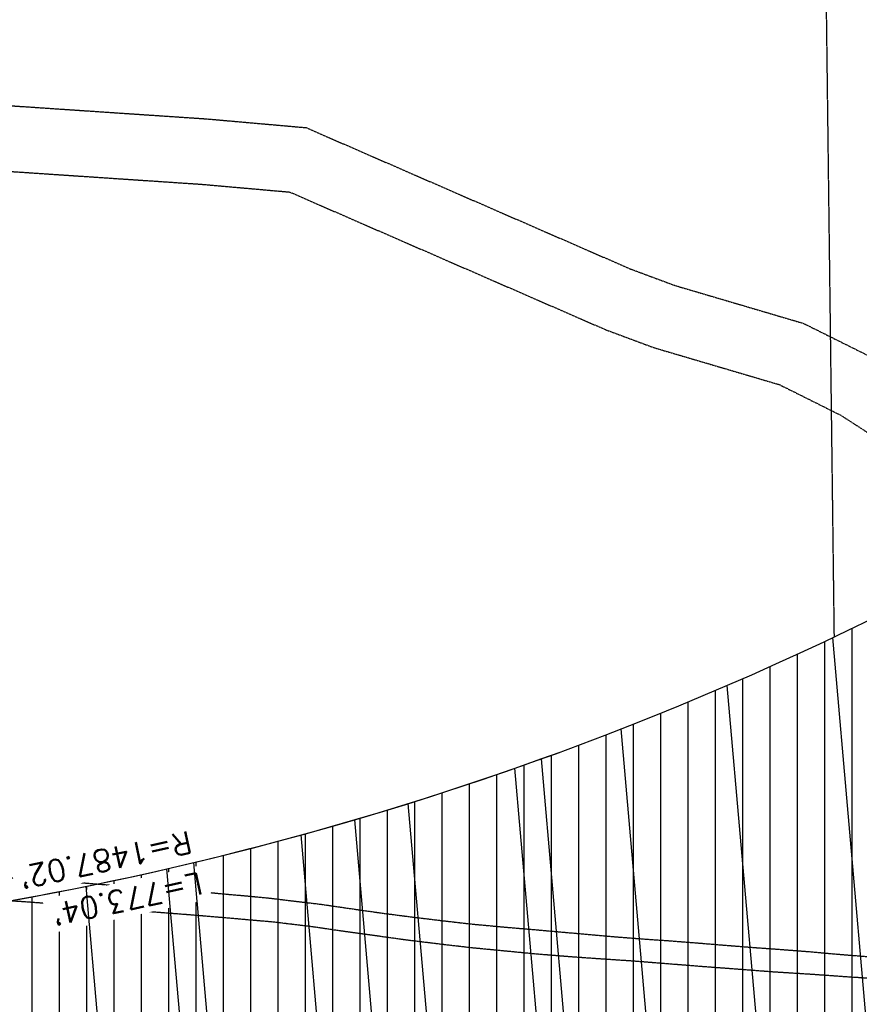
# Model space of a CAD drawing. Extents: x 429357 to 505151, y 227904 to 248592.
# Tile 433 of 656: x 444207 to 444591, y 235769 to 236219. Entities that reach past the tile are written whole.
import ezdxf

# ---------------------------------------------------------------- set-up
doc = ezdxf.new("R2010")
doc.units = 0
doc.header["$MEASUREMENT"] = 0
doc.linetypes.add('D25', pattern=[0.375, 0.25, -0.125])
doc.linetypes.add('HIDDEN', pattern=[0.375, 0.25, -0.125])
for name, color, linetype in [('ELTTR_photo-GENE', 161, 'HIDDEN'), ('ELYPP_bikepath_photo', 161, 'HIDDEN'), ('V-PROP-LINE-EASE-MS', 2, 'D25'), ('V-RWAY-BRNG', 63, 'Continuous'), ('V-RWAY-LINE-COVER', 73, 'Continuous'), ('V-RWAY-LINE-Original PLO', 13, 'Continuous'), ('V-RWAY-LINE-PLO-RR', 32, 'Continuous'), ('V-RWAY-PATT-NEW ROAD-400', 23, 'Continuous'), ('V-RWAY-PATT-NEW ROAD-COVER', 23, 'Continuous'), ('V-RWAY-PATT-OLD ROAD', 21, 'Continuous'), ('V-RWAY-PATT-RR', 24, 'Continuous'), ('V-RWAY-PATT-RR-COVER', 24, 'Continuous'), ('V-RWAY-PATT-RR-KEY', 24, 'Continuous')]:
    doc.layers.add(name, color=color, linetype=linetype)
doc.styles.add('L100', font='simplex.shx', dxfattribs={"height": 0.1})

msp = doc.modelspace()

# ---------------------------------------------------------------- hatches: boundary and pattern name
at = {"layer": 'V-RWAY-PATT-OLD ROAD'}
h = msp.add_hatch(dxfattribs=at)
h.set_pattern_fill('ANSI31', color=256, scale=100, angle=45)
h.set_pattern_definition([(90, (0, 0), (-12.5, 2.664535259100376e-15), [])])
edge = h.paths.add_edge_path()
edge.add_line((444754.7902537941, 235688.7139485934), (445152.242234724, 235891.9075307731))
edge.add_line((445152.242234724, 235891.9075307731), (444804.834635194, 235935.4961069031))
edge.add_line((444804.834635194, 235935.4961069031), (444618.22951448, 235955.8303361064))
edge.add_arc((443941.3333751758, 237279.8569683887), 1487.022160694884, 267.29236154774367, 297.0779613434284, ccw=False)
edge.add_line((443871.0870157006, 235794.4949400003), (442962.2969302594, 235837.4737690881))
edge.add_line((442962.2969302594, 235837.4737690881), (442857.2417159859, 235844.8373698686))
edge.add_line((442857.2417159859, 235844.8373698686), (442782.7034142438, 235856.4437475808))
edge.add_line((442782.7034142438, 235856.4437475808), (442695.913377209, 235877.424834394))
edge.add_line((442695.913377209, 235877.424834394), (442629.2378515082, 235899.3191366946))
edge.add_line((442629.2378515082, 235899.3191366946), (442556.853763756, 235929.2295156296))
edge.add_line((442556.853763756, 235929.2295156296), (442514.7602990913, 235949.8077847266))
edge.add_line((442514.7602990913, 235949.8077847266), (442495.0814236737, 235960.2897114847))
edge.add_line((442495.0814236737, 235960.2897114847), (442440.3546220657, 235992.5402412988))
edge.add_line((442440.3546220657, 235992.5402412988), (442388.503931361, 236027.6996443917))
edge.add_line((442388.503931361, 236027.6996443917), (442333.5335692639, 236070.5680968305))
edge.add_line((442333.5335692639, 236070.5680968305), (442301.7545508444, 236098.3580085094))
edge.add_line((442301.7545508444, 236098.3580085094), (442240.0489784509, 236159.8259130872))
edge.add_line((442240.0489784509, 236159.8259130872), (442202.8157549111, 236202.7021063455))
edge.add_line((442202.8157549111, 236202.7021063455), (442141.7869390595, 236285.5531705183))
edge.add_line((442141.7869390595, 236285.5531705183), (442110.0769709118, 236336.9418835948))
edge.add_line((442110.0769709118, 236336.9418835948), (442079.7270699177, 236393.8177041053))
edge.add_line((442079.7270699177, 236393.8177041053), (442048.2752310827, 236460.689768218))
edge.add_line((442048.2752310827, 236460.689768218), (441604.9436267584, 237454.6921821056))
edge.add_line((441604.9436267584, 237454.6921821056), (441491.3046447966, 237696.9980128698))
edge.add_line((441491.3046447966, 237696.9980128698), (441412.3231467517, 237846.3385729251))
edge.add_line((441412.3231467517, 237846.3385729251), (441328.0562235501, 237988.4674935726))
edge.add_line((441328.0562235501, 237988.4674935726), (441238.6121246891, 237930.3074923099))
edge.add_line((441238.6121246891, 237930.3074923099), (441324.3246350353, 237781.1410585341))
edge.add_line((441324.3246350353, 237781.1410585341), (441387.0982817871, 237653.632227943))
edge.add_line((441387.0982817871, 237653.632227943), (441430.9992233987, 237551.4581331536))
edge.add_line((441430.9992233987, 237551.4581331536), (441991.4290983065, 236161.0223578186))
edge.add_arc((444602.7808922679, 237213.5553731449), 2815.490000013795, 201.9524216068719, 209.3258199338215)
edge.add_arc((442975.3944529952, 236837.9861106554), 1300.463355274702, 230.4943875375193, 268.7984778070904)
edge.add_line((442948.1250611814, 235537.8086924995), (443856.9152377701, 235494.8298591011))
edge.add_arc((443941.3333830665, 237279.8569318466), 1787.02212456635, 267.292364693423, 297.0779617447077)
at = {"layer": 'V-RWAY-PATT-RR'}
h = msp.add_hatch(dxfattribs=at)
h.set_pattern_fill('DOTS', color=256, scale=2, angle=90)
h.set_pattern_definition([(90, (0, 0), (-12.5, 6.250000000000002), [0, -12.5])])
edge = h.paths.add_edge_path()
edge.add_line((463249.5569567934, 239485.3821469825), (461904.7070020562, 239374.4039449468))
edge.add_arc((462009.4010453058, 238105.7063381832), 1273.009999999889, 94.71740949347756, 114.6678835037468)
edge.add_line((461478.1004505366, 239262.5443294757), (461031.2811906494, 239057.3337984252))
edge.add_arc((460759.9026580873, 239648.2252816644), 650.2300000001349, 271.17661248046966, 294.66788350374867, ccw=False)
edge.add_line((460773.2546879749, 238998.1323835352), (460346.4777835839, 238989.3669624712))
edge.add_arc((460406.6379977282, 236060.2447020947), 2929.739999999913, 91.1766124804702, 111.026612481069)
edge.add_line((459355.4427855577, 238794.904661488), (459131.218265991, 238708.7134183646))
edge.add_arc((458939.5680135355, 239207.2871043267), 534.1400000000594, 256.443279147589, 291.02661248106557, ccw=False)
edge.add_line((458814.3613980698, 238688.0291308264), (458387.2810669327, 238791.0093170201))
edge.add_arc((457932.7290611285, 236905.88725293), 1939.149999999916, 76.4432791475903, 106.7099458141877)
edge.add_line((457375.1715032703, 238763.151986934), (457000.1484570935, 238650.5687186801))
edge.add_arc((456858.6967817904, 239121.7545261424), 491.9599999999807, 259.55994581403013, 286.7099458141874, ccw=False)
edge.add_line((456769.5503367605, 238637.9389074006), (456400.7484175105, 238705.8932659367))
edge.add_arc((456037.151750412, 236732.5813026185), 2006.529999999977, 79.55994581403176, 118.7266124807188)
edge.add_line((455072.7515140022, 238492.1536441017), (454863.0398948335, 238377.2132518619))
edge.add_arc((454394.0018526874, 239232.9848857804), 975.8799999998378, 277.9103045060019, 298.72661248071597, ccw=False)
edge.add_arc((454135.6978361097, 241092.0256720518), 2852.780000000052, 269.1932791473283, 277.9103045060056, ccw=False)
edge.add_line((454095.5322062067, 238239.5284414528), (453403.3836644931, 238249.2744919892))
edge.add_arc((453381.4962838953, 236694.8685809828), 1554.560000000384, 89.19327914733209, 119.9432791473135)
edge.add_line((452605.5494438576, 238041.9258533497), (452483.7873136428, 237971.7870833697))
edge.add_arc((452222.5112140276, 238425.3669575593), 523.4499999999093, 271.9544379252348, 299.9432791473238, ccw=False)
edge.add_line((452240.3633516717, 237902.221467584), (451086.9456391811, 237862.8615339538))
edge.add_arc((451115.1744916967, 237035.633043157), 827.710000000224, 91.9544379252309, 110.8395699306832)
edge.add_line((450820.7145963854, 237809.1944267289), (450693.6046129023, 237760.809394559))
edge.add_arc((450224.5520669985, 238993.0347065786), 1318.480000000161, 281.2229032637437, 290.83956993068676, ccw=False)
edge.add_line((450481.1631621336, 237699.7674270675), (449789.9815760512, 237562.6226414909))
edge.add_arc((450145.3091580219, 235771.8445185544), 1825.689999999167, 101.2229032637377, 111.5229032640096)
edge.add_line((449475.5125713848, 237470.2309612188), (449217.3484181, 237368.4181674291))
edge.add_arc((448647.9650044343, 238812.1894402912), 1551.989999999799, 282.6229032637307, 291.52290326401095, ccw=False)
edge.add_line((448987.1265540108, 237297.7118394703), (448143.3331885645, 237108.7474961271))
edge.add_arc((448499.7872808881, 235517.0525082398), 1631.119999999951, 102.6229032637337, 118.0501507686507)
edge.add_line((447732.7625232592, 236956.5751637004), (447555.3000096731, 236862.0173316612))
edge.add_arc((447294.9304856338, 237350.6688711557), 553.6899999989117, 281.36681743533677, 298.0501507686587, ccw=False)
edge.add_line((447404.057019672, 236807.8392333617), (447179.3068485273, 236762.6570887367))
edge.add_arc((447321.9898558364, 236052.9070186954), 723.9499999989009, 101.3668174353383, 126.716817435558)
edge.add_line((446889.1687771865, 236633.2254798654), (446741.1121535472, 236522.7998569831))
edge.add_arc((446432.1498260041, 236937.0508057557), 516.7799999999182, 277.53388763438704, 306.71681743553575, ccw=False)
edge.add_line((446499.9061748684, 236424.731915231), (446016.0313089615, 236360.7374094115))
edge.add_arc((446189.5670424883, 235048.6000826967), 1323.562999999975, 97.53388763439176, 132.8005543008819)
edge.add_line((445290.2742763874, 236019.7290832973), (444246.4260034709, 235053.0962259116))
edge.add_arc((443521.8880459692, 235835.5108622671), 1066.36199999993, 228.9838876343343, 312.8005543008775, ccw=False)
edge.add_line((442822.0653362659, 235030.91401289), (442755.0557848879, 235089.1976189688))
edge.add_arc((444602.7808922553, 237213.5553731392), 2815.489999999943, 201.9524216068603, 228.9838876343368, ccw=False)
edge.add_line((441991.4290983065, 236161.0223578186), (441430.9992233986, 237551.4581331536))
edge.add_arc((439156.5041961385, 236634.6988076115), 2452.299999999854, 21.95242160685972, 32.48251394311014)
edge.add_line((441225.1550658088, 237951.6873684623), (440654.1831325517, 238848.5376687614))
edge.add_line((440654.1831325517, 238848.5376687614), (440485.4906138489, 238741.1410458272))
edge.add_line((440485.4906138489, 238741.1410458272), (441056.4625471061, 237844.2907455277))
edge.add_arc((439156.5041961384, 236634.6988076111), 2252.322000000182, 27.76665392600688, 32.482513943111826, ccw=False)
edge.add_arc((439156.504196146, 236634.6988076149), 2252.32199999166, 21.952425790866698, 27.766653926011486, ccw=False)
edge.add_line((441245.5206451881, 237476.6992038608), (441805.719503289, 236086.8368777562))
edge.add_arc((444602.5515866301, 237214.1299268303), 3015.46999999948, 201.9524257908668, 228.9791129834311)
edge.add_line((442623.3957599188, 234939.047173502), (442690.6822036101, 234880.5128819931))
edge.add_arc((443521.8243438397, 235835.9288847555), 1266.339999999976, 228.9791129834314, 290.2257014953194)
edge.add_arc((443521.8243438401, 235835.9288847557), 1266.339999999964, 290.2257014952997, 294.2147918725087)
edge.add_arc((443521.8243438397, 235835.9288847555), 1266.339999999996, 294.2147918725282, 312.7856754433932)
edge.add_line((444381.9957204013, 234906.5623270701), (444602.2903960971, 235110.4551537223))
edge.add_line((444602.2903960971, 235110.4551537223), (445223.2806271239, 235685.210095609))
edge.add_line((445223.2806271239, 235685.210095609), (445300.9499702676, 235757.0966351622))
edge.add_line((445300.9499702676, 235757.0966351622), (445415.1598807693, 235862.8031458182))
edge.add_line((445415.1598807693, 235862.8031458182), (445426.535522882, 235873.3318243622))
edge.add_arc((446189.7224646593, 235048.7514671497), 1123.560000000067, 97.51900877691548, 132.7856754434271, ccw=False)
edge.add_line((446042.6988944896, 236162.6505395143), (446284.5677246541, 236194.574813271))
edge.add_line((446284.5677246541, 236194.574813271), (446525.9442485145, 236226.4341075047))
edge.add_line((446525.9442485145, 236226.4341075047), (446587.0863805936, 236237.216423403))
edge.add_line((446587.0863805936, 236237.216423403), (446647.0660920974, 236253.249291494))
edge.add_arc((446432.1499209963, 236937.0508766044), 716.7800000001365, 287.4477299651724, 306.7168174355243)
edge.add_line((446860.6843401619, 236362.4798888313), (447008.7408688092, 236472.9054408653))
edge.add_arc((447321.989855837, 236052.9070186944), 523.9499999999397, 101.36681743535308, 126.71681743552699, ccw=False)
edge.add_line((447218.7247661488, 236566.5799922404), (447371.5301967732, 236597.2988879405))
edge.add_line((447371.5301967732, 236597.2988879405), (447443.4806873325, 236611.7632928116))
edge.add_line((447443.4806873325, 236611.7632928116), (447587.8170744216, 236656.2146867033))
edge.add_arc((447294.9441192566, 237350.630811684), 753.6500000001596, 292.8677919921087, 298.0501507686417)
edge.add_line((447649.343678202, 236685.5073080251), (447826.8113679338, 236780.0678980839))
edge.add_arc((448499.7872808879, 235517.0525082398), 1431.119999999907, 102.62290326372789, 118.0501507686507, ccw=False)
edge.add_line((448187.0398554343, 236913.5815993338), (448576.1928055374, 237000.7309355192))
edge.add_line((448576.1928055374, 237000.7309355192), (448886.9053762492, 237070.3138444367))
edge.add_line((448886.9053762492, 237070.3138444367), (449030.8332208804, 237102.5459426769))
edge.add_arc((448647.9650044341, 238812.1894402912), 1751.989999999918, 282.6229032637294, 291.5229032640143)
edge.add_line((449290.7230421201, 237182.363969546), (449548.8871954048, 237284.1767633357))
edge.add_arc((450145.309158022, 235771.8445185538), 1625.689999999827, 101.22290326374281, 111.52290326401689, ccw=False)
edge.add_line((449828.9068680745, 237366.4471546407), (450520.088454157, 237503.5919402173))
edge.add_arc((450224.5520669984, 238993.0347065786), 1518.480000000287, 281.222903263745, 290.8395699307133)
edge.add_line((450764.7551113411, 237573.893353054), (450891.8650948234, 237622.2783852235))
edge.add_arc((451115.174491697, 237035.6330431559), 627.710000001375, 91.9544379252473, 110.83956993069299, ccw=False)
edge.add_line((451093.7665915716, 237662.9778812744), (452220.4698538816, 237701.4261946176))
edge.add_line((452220.4698538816, 237701.4261946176), (452345.163784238, 237712.3899246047))
edge.add_line((452345.163784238, 237712.3899246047), (452440.8698575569, 237735.6573046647))
edge.add_arc((452222.5112140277, 238425.3669575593), 723.4499999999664, 287.5675279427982, 299.9432791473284)
edge.add_line((452583.6157975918, 237798.4830909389), (452705.3779278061, 237868.6218609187))
edge.add_arc((453381.4962838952, 236694.8685809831), 1354.560000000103, 89.19327914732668, 119.9432791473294, ccw=False)
edge.add_line((453400.5677705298, 238049.2943161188), (454092.7163122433, 238039.5482655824))
edge.add_arc((454135.6978361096, 241092.0256720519), 3052.780000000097, 269.1932791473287, 277.9103045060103)
edge.add_arc((454394.0018526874, 239232.9848857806), 1175.880000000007, 277.9103045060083, 298.7266124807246)
edge.add_line((454959.1660665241, 238201.8286484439), (455168.8776856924, 238316.7690406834))
edge.add_arc((456037.151750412, 236732.5813026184), 1806.530000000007, 79.55994581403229, 118.72661248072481, ccw=False)
edge.add_line((456364.5070787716, 238509.2042592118), (456733.3089980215, 238441.2499006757))
edge.add_arc((456858.6967817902, 239121.7545261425), 691.9600000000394, 259.5599458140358, 286.7099458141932)
edge.add_line((457057.6538133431, 238459.014199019), (457432.67685952, 238571.5974672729))
edge.add_arc((457932.7290611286, 236905.8872529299), 1739.150000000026, 76.44327914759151, 106.70994581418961, ccw=False)
edge.add_line((458340.3994945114, 238596.5816488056), (458767.4798256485, 238493.6014626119))
edge.add_arc((458939.5680135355, 239207.2871043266), 734.1399999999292, 256.44327914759, 291.0266124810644)
edge.add_line((459202.978573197, 238522.0306438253), (459427.2030927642, 238608.2218869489))
edge.add_arc((460406.6379977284, 236060.2447020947), 2729.739999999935, 91.17661248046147, 111.0266124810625, ccw=False)
edge.add_line((460350.584647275, 238789.4091327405), (460777.3615516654, 238798.1745538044))
edge.add_line((460777.3615516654, 238798.1745538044), (460905.1735372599, 238810.4977456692))
edge.add_line((460905.1735372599, 238810.4977456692), (460994.2399259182, 238830.9266227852))
edge.add_line((460994.2399259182, 238830.9266227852), (461084.0813343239, 238862.2232213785))
edge.add_line((461084.0813343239, 238862.2232213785), (461241.004304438, 238933.5688581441))
edge.add_line((461241.004304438, 238933.5688581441), (461561.5720013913, 239080.7958763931))
edge.add_arc((462009.4010453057, 238105.7063381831), 1073.009999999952, 94.71740949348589, 114.66788350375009, ccw=False)
edge.add_line((461921.1552692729, 239175.0814562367), (462039.9068161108, 239184.8809384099))
edge.add_line((462039.9068161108, 239184.8809384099), (462395.6163005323, 239214.2343981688))
edge.add_line((462395.6163005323, 239214.2343981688), (463072.2936633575, 239270.0744097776))
edge.add_line((463072.2936633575, 239270.0744097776), (463303.6536176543, 239289.6477164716))
edge.add_line((463303.6536176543, 239289.6477164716), (463249.5569567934, 239485.3821469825))

# ---------------------------------------------------------------- linework, layer by layer
at = {"layer": 'ELTTR_photo-GENE'}
for points in [[(443867.7488688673, 236210.974983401), (443903.067793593, 236199.0171224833), (443931.5973783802, 236192.409502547), (443970.7810937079, 236190.6982574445), (443996.2800896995, 236191.667920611), (444061.7299650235, 236189.0735349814), (444292.1036800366, 236173.623903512), (444337.7377213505, 236169.601742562), (444486.1215735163, 236104.9302326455), (444506.3296589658, 236097.438060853), (444565.1914032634, 236080.073234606), (444597.1793160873, 236064.1314456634)], [(443856.9068221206, 236182.9729661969), (443894.8529373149, 236170.1256224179), (443927.5240570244, 236162.5587985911), (443970.6964918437, 236160.6733567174), (443996.2559313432, 236161.6453183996), (444060.1318481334, 236159.1133233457), (444289.7827431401, 236143.7121666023), (444330.2334704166, 236140.1468602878), (444474.9052557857, 236077.0932148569), (444496.8599224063, 236068.9534960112), (444554.1718014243, 236052.0458961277), (444582.2972251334, 236038.0290526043), (444658.731647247, 235988.6033954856)]]:
    msp.add_lwpolyline(points, dxfattribs=at)
at = {"layer": 'ELYPP_bikepath_photo', "flags": 128}
msp.add_lwpolyline([(442037.7050606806, 237109.3936921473), (442044.2659373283, 237101.8414251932), (442051.0579373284, 237093.9254251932), (442058.6419373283, 237084.2244251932), (442065.3719373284, 237074.7584251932), (442072.4859373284, 237064.4574251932), (442078.2209373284, 237055.6864251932), (442084.2009373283, 237045.5384251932), (442090.9619373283, 237033.9394251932), (442097.0119373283, 237023.0864251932), (442102.9719373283, 237011.6954251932), (442107.5489373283, 237001.9484251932), (442111.9129373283, 236991.0954251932), (442115.2689373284, 236981.9264251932), (442118.1739373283, 236972.8294251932), (442122.4939373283, 236958.2804251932), (442126.6649373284, 236943.7404251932), (442130.7289373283, 236928.4804251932), (442133.8115693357, 236916.2796181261), (442136.9125898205, 236903.8579842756), (442139.8819373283, 236890.7804251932), (442142.5679373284, 236877.6214251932), (442145.1329373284, 236863.8234251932), (442147.0249373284, 236851.9704251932), (442147.9529373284, 236841.6134251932), (442148.6379373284, 236830.7264251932), (442148.9399373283, 236820.7704251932), (442148.6329373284, 236808.8294251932), (442147.9109373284, 236796.4534251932), (442146.6669373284, 236786.3604251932), (442145.2739373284, 236776.3304251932), (442143.0559373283, 236764.8724251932), (442140.5549373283, 236752.4954251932), (442137.6699373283, 236739.1824251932), (442133.7199373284, 236723.7914251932), (442129.8999373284, 236709.0844251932), (442126.1019373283, 236694.5554251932), (442123.4356703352, 236685.3004838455), (442118.4966703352, 236670.6494838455), (442106.0706703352, 236635.8864838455), (442102.2206703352, 236625.2124838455), (442095.8616703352, 236606.5884838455), (442093.7186703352, 236599.0564838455), (442091.9266703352, 236590.0664838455), (442090.9426703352, 236583.3474838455), (442090.2076703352, 236576.9814838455), (442089.7106703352, 236567.9894838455), (442089.8156703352, 236560.9254838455), (442090.1116703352, 236554.9974838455), (442090.7616703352, 236549.5864838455), (442092.1266703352, 236542.3814838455), (442094.2926703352, 236534.8854838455), (442096.8726703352, 236527.7244838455), (442099.9876703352, 236521.3164838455), (442103.3446703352, 236514.6804838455), (442110.7046703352, 236502.6734838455), (442115.3056703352, 236496.1044838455), (442121.6456703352, 236487.6004838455), (442129.8476703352, 236477.8424838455), (442138.5806703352, 236467.7314838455), (442146.0646703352, 236458.8234838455), (442155.5156703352, 236447.5084838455), (442164.7086703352, 236436.7694838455), (442174.0486703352, 236425.9364838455), (442182.9736703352, 236416.1674838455), (442193.1426703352, 236405.4904838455), (442203.1236703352, 236395.2224838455), (442211.2736703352, 236386.7714838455), (442217.2896703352, 236380.7944838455), (442225.1126703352, 236372.9304838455), (442232.7316703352, 236365.6644838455), (442241.6616703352, 236357.3154838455), (442259.1505519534, 236342.3609003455), (442269.2815519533, 236333.6259003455), (442279.4345519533, 236325.0399003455), (442301.9695519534, 236308.0529003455), (442312.9215519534, 236299.9079003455), (442323.5655519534, 236292.1569003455), (442332.5185519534, 236285.2389003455), (442341.7115519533, 236278.6789003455), (442351.5555519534, 236271.4829003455), (442361.8375519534, 236264.0649003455), (442370.5655519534, 236257.3769003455), (442378.7335519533, 236251.2069003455), (442387.1985519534, 236244.3189003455), (442397.2335519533, 236236.0379003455), (442406.3885519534, 236228.1539003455), (442415.0705519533, 236220.3019003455), (442424.5015519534, 236211.7409003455), (442435.4285519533, 236201.2009003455), (442451.7085519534, 236185.0309003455), (442461.2435519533, 236175.8699003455), (442479.6195519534, 236159.2619003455), (442487.4305519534, 236152.8599003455), (442494.7145519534, 236146.6319003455), (442502.2625519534, 236140.5889003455), (442509.5198091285, 236134.8983070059), (442522.2028091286, 236125.7513070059), (442544.3968091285, 236110.4023070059), (442556.0668091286, 236103.1273070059), (442568.0708091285, 236096.2803070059), (442576.6028091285, 236092.2073070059), (442585.8088091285, 236087.9633070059), (442595.0308091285, 236084.3523070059), (442603.5068091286, 236081.1553070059), (442613.9708091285, 236077.4373070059), (442630.5758091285, 236071.9303070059), (442643.8588091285, 236067.5603070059), (442657.5128091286, 236063.3713070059), (442664.1152736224, 236061.2146190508), (442679.0412736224, 236056.2756190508), (442726.1372736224, 236041.4476190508), (442741.2332736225, 236036.8346190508), (442759.3852736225, 236030.7926190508), (442771.8482736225, 236026.8046190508), (442783.8782736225, 236022.7656190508), (442795.5032736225, 236019.3126190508), (442811.5762736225, 236015.5406190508), (442826.8782736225, 236011.8576190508), (442839.4882736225, 236008.6636190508), (442857.0842736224, 236004.0046190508), (442876.1762736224, 235998.5156190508), (442890.3442736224, 235993.9976190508), (442908.4792736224, 235988.5846190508), (442921.7112736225, 235984.5236190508), (442940.0082736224, 235978.4566190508), (442955.5722736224, 235973.4806190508), (442970.3722736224, 235968.5386190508), (442986.4972736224, 235963.5926190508), (442999.8632736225, 235958.9526190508), (443014.6752736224, 235954.1386190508), (443028.0332736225, 235949.9706190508), (443043.5592736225, 235945.4376190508), (443058.7032736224, 235941.1316190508), (443076.6872736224, 235936.1996190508), (443090.6492736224, 235932.5176190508), (443102.2152736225, 235929.7646190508), (443111.9812458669, 235927.7359172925), (443128.8832458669, 235924.3529172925), (443144.4992458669, 235921.3739172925), (443158.8312458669, 235918.8119172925), (443175.7952458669, 235915.8679172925), (443192.6622458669, 235913.1589172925), (443208.8572458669, 235910.7109172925), (443226.3812458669, 235908.1389172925), (443244.5302458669, 235905.7129172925), (443260.8362458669, 235903.7249172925), (443277.1332458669, 235902.1489172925), (443290.2952458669, 235901.0499172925), (443304.7372458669, 235899.8939172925), (443320.3532458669, 235898.7829172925), (443356.1002458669, 235896.8499172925), (443372.9052458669, 235895.9619172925), (443390.9022458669, 235895.1069172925), (443407.9332458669, 235894.6399172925), (443428.7442458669, 235894.1859172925), (443448.2122458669, 235894.1759172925), (443464.2472458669, 235894.3889172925), (443496.9292458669, 235894.4999172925), (443512.2472458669, 235894.5799172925), (443526.2222458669, 235894.3819172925), (443540.1962458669, 235894.0959172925), (443552.7442458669, 235893.5909172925), (443563.8133293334, 235892.7714716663), (443570.4682458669, 235892.1439172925), (443580.5112458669, 235891.0779172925), (443590.7282458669, 235889.6559172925), (443599.2722458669, 235888.2489172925), (443613.5944750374, 235885.646554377), (443642.7223230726, 235880.6006319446), (443652.2188806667, 235879.1310446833), (443662.6060473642, 235877.5986430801), (443676.9200473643, 235875.1616430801), (443691.2560473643, 235872.6016430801), (443703.6110473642, 235870.2866430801), (443727.4760473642, 235865.6366430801), (443739.0350473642, 235863.6186430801), (443746.7270473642, 235862.3596430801), (443754.5920473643, 235861.4686430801), (443779.7070473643, 235859.1136430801), (443793.4370473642, 235857.6146430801), (443805.5360473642, 235856.3646430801), (443817.3510473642, 235855.3306430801), (443827.3590473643, 235854.2366430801), (443838.1090473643, 235853.3136430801), (443851.4670473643, 235852.3386430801), (443863.0340473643, 235851.7266430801), (443873.1160473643, 235851.4176430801), (443881.8130473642, 235850.9936430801), (443890.5440473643, 235850.2946430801), (443900.5190473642, 235849.4056430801), (443909.1760473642, 235848.6996430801), (443921.8090473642, 235847.3686430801), (443931.6080473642, 235846.2656430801), (443941.9450473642, 235845.2986430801), (443948.6970473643, 235844.5086430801), (443958.1940473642, 235843.6056430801), (443959.0097176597, 235843.4578192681), (443961.3440337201, 235843.1931925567), (443963.6930473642, 235843.1586430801), (443966.0050473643, 235843.3506430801), (443966.6395157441, 235843.458108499), (443968.1290473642, 235843.8186430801), (443968.9105704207, 235844.0714596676), (443970.3290473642, 235844.6516430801), (443974.8490473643, 235847.2506430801), (443985.5390473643, 235853.0446430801), (443993.4370473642, 235857.4536430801), (444014.3800473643, 235856.3106430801), (444025.7160473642, 235855.4696430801), (444026.0475743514, 235855.4575920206), (444026.8365825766, 235855.3736917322), (444027.6135678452, 235855.2128591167), (444028.3710473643, 235854.9766430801), (444029.2432934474, 235854.5972995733), (444029.9325900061, 235854.2043065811), (444030.5800473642, 235853.7456430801), (444031.3926237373, 235853.2318147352), (444033.4573840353, 235851.7135151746), (444035.2870458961, 235850.062272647), (444036.9460473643, 235848.2396430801), (444040.3850473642, 235844.3016430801), (444044.0140473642, 235840.0746430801), (444044.9094829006, 235839.1116767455), (444045.9180473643, 235838.2186430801), (444046.8294567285, 235837.5479566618), (444047.9820473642, 235836.8506430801), (444050.2500473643, 235836.0446430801), (444052.5930473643, 235835.4666430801), (444064.5170473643, 235834.8136430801), (444081.7410473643, 235833.4396430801), (444098.2950473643, 235832.2736430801), (444110.8327263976, 235831.7654540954), (444123.1627263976, 235831.0354540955), (444138.4637263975, 235830.4044540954), (444149.9197263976, 235829.9604540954), (444163.0677263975, 235829.1564540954), (444173.7287263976, 235828.4524540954), (444185.6097263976, 235827.6324540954), (444196.8597263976, 235826.7574540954), (444207.1197263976, 235826.1624540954), (444220.6897263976, 235825.0994540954), (444233.8997263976, 235824.3054540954), (444246.5037263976, 235823.2824540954), (444269.0607263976, 235821.5674540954), (444281.0987263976, 235820.7314540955), (444292.5417263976, 235819.8464540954), (444300.5627263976, 235819.0534540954), (444311.4137263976, 235818.1124540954), (444321.3097263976, 235817.1514540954), (444333.2897263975, 235815.6924540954), (444344.3837263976, 235814.3854540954), (444359.4517263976, 235812.1834540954), (444373.5447263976, 235810.1724540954), (444387.9597263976, 235808.3234540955), (444399.5917263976, 235806.9284540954), (444412.9527263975, 235805.3614540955), (444428.0837263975, 235803.9624540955), (444442.7317263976, 235802.7114540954), (444479.5827263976, 235799.4504540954), (444491.7007263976, 235798.5104540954), (444503.6987263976, 235797.6804540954), (444516.5027263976, 235796.6864540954), (444527.7577263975, 235795.7534540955), (444542.9177263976, 235794.5554540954), (444553.7937263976, 235793.7804540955), (444567.8657263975, 235792.6904540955), (444581.6137263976, 235791.4614540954), (444594.8377263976, 235790.4004540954), (444608.8027263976, 235789.7034540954), (444624.0317263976, 235789.2164540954), (444631.5487263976, 235788.9564540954), (444645.3187263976, 235788.3044540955), (444654.5688695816, 235787.8438564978), (444663.5957263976, 235787.8774540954), (444671.0637263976, 235788.5784540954), (444678.0287263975, 235789.4324540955), (444684.9067263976, 235790.7514540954), (444691.4457263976, 235792.6104540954), (444698.3637263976, 235795.1384540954), (444704.8977263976, 235798.0414540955), (444710.2637263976, 235800.7854540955), (444716.8447263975, 235804.6934540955), (444723.1457263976, 235809.0484540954), (444729.4757263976, 235813.5904540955), (444736.7087263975, 235819.1034540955), (444743.5557263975, 235824.5374540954), (444749.1827263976, 235828.9194540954), (444752.7207263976, 235831.5904540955), (444756.9397263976, 235835.3484540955), (444758.8977263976, 235837.3354540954), (444760.2857263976, 235839.1834540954), (444761.1987263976, 235835.0144540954), (444761.7607263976, 235832.7134540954), (444763.2287263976, 235827.5364540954), (444765.6037263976, 235820.7324540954), (444762.5247263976, 235823.4054540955), (444761.6808653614, 235823.7532394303), (444760.7007263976, 235823.8544540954), (444760.0367263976, 235823.7354540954), (444758.6107263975, 235822.8814540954), (444757.8705893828, 235822.3711288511), (444756.3387263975, 235821.1444540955), (444742.3207263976, 235810.3034540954), (444732.8297263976, 235803.3724540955), (444726.2047263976, 235798.5864540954), (444719.3247263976, 235793.9394540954), (444712.9077263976, 235790.3404540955), (444706.1860408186, 235787.0468740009), (444697.7487263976, 235783.8144540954), (444688.7427263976, 235781.2014540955), (444681.1914875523, 235779.5888152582), (444671.5867263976, 235778.2364540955), (444662.1567263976, 235777.8304540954), (444651.0267263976, 235777.9384540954), (444639.4157263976, 235778.4314540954), (444625.6917263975, 235779.1574540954), (444613.2577263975, 235779.5744540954), (444600.3087263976, 235780.1064540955), (444583.4367263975, 235781.2244540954), (444567.9307263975, 235782.3214540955), (444551.4397263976, 235783.3484540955), (444534.2317263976, 235784.6664540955), (444518.5227263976, 235785.8504540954), (444487.0847263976, 235788.3494540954), (444471.7677263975, 235789.3564540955), (444457.6067263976, 235790.3704540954), (444442.6097263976, 235791.5864540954), (444414.1377263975, 235794.3404540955), (444399.8867263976, 235795.9714540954), (444382.8447263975, 235798.0604540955), (444369.9577263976, 235799.8754540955), (444353.6557263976, 235802.1154540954), (444340.7560473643, 235804.0166430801), (444322.9520473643, 235806.1646430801), (444304.5890473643, 235807.7866430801), (444287.0760473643, 235809.2756430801), (444269.6610473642, 235810.6346430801), (444256.0130473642, 235811.6626430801), (444238.7510473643, 235813.0766430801), (444220.6590473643, 235814.5836430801), (444207.8560473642, 235815.5176430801), (444195.2180473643, 235816.3496430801), (444180.4430473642, 235817.1476430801), (444152.0510473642, 235818.8856430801), (444139.4600473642, 235819.6206430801), (444126.3210473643, 235820.1116430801), (444098.3880473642, 235821.5016430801), (444082.3390473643, 235822.6546430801), (444053.8700473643, 235824.7486430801), (444041.0450473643, 235825.7236430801), (444014.9880473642, 235827.8096430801), (443999.0000473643, 235829.1206430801), (443985.7640473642, 235830.2466430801), (443970.8120473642, 235831.6586430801), (443957.8340473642, 235832.9176430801), (443945.9580473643, 235833.9796430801), (443934.5420473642, 235835.1846430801), (443921.1080473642, 235836.8526430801), (443909.8480473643, 235838.0996430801), (443896.4840473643, 235839.1136430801), (443882.0460473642, 235839.9256430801), (443865.9390473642, 235840.9056430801), (443853.9430473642, 235841.7426430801), (443838.1310473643, 235842.8916430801), (443806.9870473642, 235845.0676430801), (443791.8640473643, 235846.5886430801), (443776.2760473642, 235848.2356430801), (443762.3530473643, 235849.9076430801), (443750.0480473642, 235851.2096430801), (443739.5490473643, 235852.7516430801), (443728.7200473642, 235854.5636430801), (443717.0770473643, 235856.6456430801), (443704.0110473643, 235859.1756430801), (443692.9780473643, 235861.0686430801), (443663.2902219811, 235866.2137530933), (443646.1042684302, 235869.061835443), (443641.4276135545, 235869.9692749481), (443611.7383887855, 235875.2592096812), (443589.1072328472, 235878.9846358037), (443579.3700413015, 235880.2381563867), (443569.5868874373, 235881.3573331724), (443562.6037548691, 235882.0625870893), (443552.1977730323, 235882.8113124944), (443539.8687844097, 235883.3074982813), (443526.0353708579, 235883.5906209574), (443512.1989746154, 235883.7866571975), (443496.975230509, 235883.7071494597), (443464.3378222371, 235883.5963074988), (443448.2811540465, 235883.3830196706), (443428.6237630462, 235883.3931169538), (443407.6676288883, 235883.8502831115), (443390.4982031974, 235884.3210788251), (443372.3643999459, 235885.1825780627), (443337.5373482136, 235887.0385928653), (443319.8953989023, 235888.0969079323), (443303.9236925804, 235889.1316565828), (443289.4156385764, 235890.2929438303), (443276.1647378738, 235891.3993668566), (443259.663537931, 235892.9951139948), (443243.1621239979, 235895.0069385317), (443224.8825562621, 235897.4503916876), (443207.2670489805, 235900.0358222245), (443190.9999094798, 235902.4947266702), (443174.0166986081, 235905.2223912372), (443156.9588910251, 235908.182670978), (443142.5383436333, 235910.760499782), (443126.8128745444, 235913.7603827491), (443109.8245295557, 235917.1606650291), (443099.8676305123, 235919.2290283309), (443088.0232360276, 235922.0482932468), (443073.883889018, 235925.7770624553), (443055.8000678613, 235930.7364377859), (443040.5709239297, 235935.0666473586), (443024.9132199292, 235939.6380999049), (443011.3997867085, 235943.8545986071), (442996.4251792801, 235948.7214471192), (442983.1439230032, 235953.3320283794), (442967.0801030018, 235958.2592627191), (442952.2195781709, 235963.2214731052), (442936.666381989, 235968.1940189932), (442918.4291108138, 235974.2412138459), (442905.3524547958, 235978.2545376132), (442887.1610276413, 235983.6843801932), (442873.0450283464, 235988.1857978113), (442854.2116184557, 235993.6004524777), (442836.7819227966, 235998.2154190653), (442824.2903673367, 236001.3794181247), (442809.0805283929, 236005.0402361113), (442792.7314288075, 236008.877030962), (442780.6231074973, 236012.4735929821), (442768.4858661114, 236016.5485986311), (442756.0362184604, 236020.5323260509), (442737.9514288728, 236026.5519546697), (442722.9377653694, 236031.1397944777), (442675.723462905, 236046.0050861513), (442660.7443781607, 236050.9616518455), (442654.2541422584, 236053.0816804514), (442640.5892264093, 236057.2740293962), (442627.1906195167, 236061.6820631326), (442610.4649271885, 236067.2290903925), (442599.795229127, 236071.0201776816), (442591.1585998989, 236074.2777642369), (442581.578316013, 236078.0290551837), (442572.0185203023, 236082.436156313), (442563.0656033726, 236086.7100933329), (442550.536168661, 236093.8567977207), (442538.4673064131, 236101.3804457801), (442515.9780687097, 236116.9336906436), (442503.0307137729, 236126.2713438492), (442495.5598363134, 236132.1294420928), (442487.8331301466, 236138.3155159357), (442480.5020604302, 236144.5837617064), (442472.5755653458, 236151.0804230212), (442453.8852821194, 236167.9724914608), (442444.1666832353, 236177.3098888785), (442427.8784240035, 236193.4880712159), (442417.1263076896, 236203.8593813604), (442407.8237058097, 236212.3038278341), (442399.24632646, 236220.0612089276), (442390.2766319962, 236227.7856295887), (442380.3577674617, 236235.9707932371), (442372.0727148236, 236242.7123694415), (442364.0305030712, 236248.7873506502), (442355.3965728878, 236255.403267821), (442345.2134889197, 236262.7499043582), (442335.3921186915, 236269.9293619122), (442326.0820749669, 236276.5728827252), (442317.0879903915, 236283.5226288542), (442306.524335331, 236291.2151213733), (442295.4996602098, 236299.4141698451), (442272.6977190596, 236316.6022742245), (442262.2729294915, 236325.418116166), (442252.1163242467, 236334.1751931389), (442234.4683414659, 236349.265578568), (442225.3217137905, 236357.8171121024), (442217.5612376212, 236365.2180334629), (442209.6603683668, 236373.1603108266), (442203.5849669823, 236379.196327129), (442195.3696909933, 236387.7150139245), (442185.3652387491, 236398.0071405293), (442175.081066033, 236408.8050667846), (442165.9758435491, 236418.7713321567), (442156.5220486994, 236429.7363171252), (442147.2741372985, 236440.5394630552), (442137.7911531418, 236451.8927553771), (442130.3645183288, 236460.7324751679), (442121.632339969, 236470.8425238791), (442113.1810913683, 236480.8970573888), (442106.5572693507, 236489.781754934), (442101.6753179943, 236496.7518784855), (442093.9127951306, 236509.4155485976), (442090.3183449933, 236516.5209317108), (442086.914021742, 236523.5241109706), (442084.0206760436, 236531.5548274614), (442081.6169875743, 236539.8734095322), (442080.0894251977, 236547.9364768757), (442079.3509942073, 236554.0836308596), (442079.0268113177, 236560.5760503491), (442078.9133787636, 236568.2073604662), (442079.4490521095, 236577.8990601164), (442080.2398942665, 236584.7487215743), (442081.2878742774, 236591.9045932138), (442083.3888816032, 236601.4673282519), (442085.7724398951, 236609.8343956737), (442088.5285932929, 236618.214794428), (442091.9978234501, 236627.8876263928), (442095.9131688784, 236639.5349375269), (442108.3003018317, 236674.189162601), (442113.1313267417, 236688.5198663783), (442115.6938154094, 236697.4145803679), (442119.4558222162, 236711.805890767), (442123.4128024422, 236726.3827679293), (442127.2607655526, 236741.6922765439), (442132.7492464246, 236766.8907240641), (442134.8121967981, 236777.9583740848), (442136.0854146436, 236787.80227276), (442137.2475891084, 236797.8231868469), (442137.8481592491, 236809.2825267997), (442138.1428688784, 236820.7454834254), (442137.8553584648, 236830.223806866), (442137.1903662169, 236840.7928150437), (442136.3083488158, 236850.6366234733), (442134.4967023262, 236861.98622487), (442131.9741794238, 236875.555726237), (442129.3421317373, 236888.4504081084), (442126.7317906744, 236900.9030171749), (442123.5566997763, 236913.5730270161), (442120.421385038, 236925.8096715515), (442116.3893759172, 236940.7810684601), (442112.2439247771, 236955.1631409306), (442107.8589800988, 236969.6514228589), (442105.056157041, 236978.4284560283), (442101.8359761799, 236987.2263816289), (442097.6494719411, 236997.6379605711), (442093.3012884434, 237006.8976819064), (442087.5152507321, 237017.9561979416), (442081.5853271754, 237028.5937946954), (442074.8894263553, 237040.0811121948), (442069.0500950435, 237049.9903988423), (442063.5274584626, 237058.4366142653), (442056.532950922, 237068.5645903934), (442049.9878752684, 237077.7704872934), (442042.7066400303, 237087.0842086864), (442037.8679045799, 237092.7237007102)], close=True, dxfattribs=at)
at = {"layer": 'V-PROP-LINE-EASE-MS', "flags": 128}
msp.add_lwpolyline([(443260.5022057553, 235823.3709374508), (443245.2942167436, 237042.3433947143), (444565.2288896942, 237055.4742141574), (444579.1884103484, 235936.5863845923)], dxfattribs=at)
at = {"layer": 'V-RWAY-LINE-Original PLO'}
msp.add_arc((443941.3333830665, 237279.8569318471), 1487.022124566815, 267.2923611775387, 297.0779617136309, dxfattribs=at)
at = {"layer": 'V-RWAY-LINE-PLO-RR'}
msp.add_arc((443941.333375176, 237279.8569683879), 1487.022160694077, 267.2923608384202, 290.1643503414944, dxfattribs=at)

# ---------------------------------------------------------------- next in the draw order: texts
at = {"layer": 'V-RWAY-BRNG', "linetype": 'Continuous', "lineweight": -3, "insert": (444247.1031080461, 235829.752917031), "char_height": 10.00003450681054, "attachment_point": 2, "rotation": 192.18516144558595, "style": 'L100', "bg_fill": 3, "box_fill_scale": 1.3, "bg_fill_color": 256, "bg_fill_transparency": 0}
msp.add_mtext("R=1487.02'", dxfattribs=at)

# ---------------------------------------------------------------- next in the draw order: texts
at = {"layer": 'V-RWAY-BRNG', "linetype": 'Continuous', "lineweight": -3, "insert": (444254.9084943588, 235821.6282629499), "char_height": 10.00003450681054, "attachment_point": 8, "rotation": 192.18516144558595, "style": 'L100', "bg_fill": 3, "box_fill_scale": 1.3, "bg_fill_color": 256, "bg_fill_transparency": 0}
msp.add_mtext("L=773.04'", dxfattribs=at)

# ---------------------------------------------------------------- next in the draw order: hatches: boundary and pattern name
at = {"layer": 'V-RWAY-PATT-NEW ROAD-400'}
h = msp.add_hatch(dxfattribs=at)
h.set_pattern_fill('ANSI31', color=256, scale=400, angle=50)
h.set_pattern_definition([(95, (0, 0), (-49.80973490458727, -4.3577871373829), [])])
edge = h.paths.add_edge_path()
edge.add_line((444754.7902537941, 235688.7139485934), (445152.242234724, 235891.9075307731))
edge.add_line((445152.242234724, 235891.9075307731), (444804.834635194, 235935.4961069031))
edge.add_line((444804.834635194, 235935.4961069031), (444618.22951448, 235955.8303361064))
edge.add_arc((443941.3333751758, 237279.8569683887), 1487.022160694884, 267.29236154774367, 297.0779613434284, ccw=False)
edge.add_line((443871.0870157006, 235794.4949400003), (442962.2969302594, 235837.4737690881))
edge.add_line((442962.2969302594, 235837.4737690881), (442858.4905107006, 235847.5377895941))
edge.add_line((442858.4905107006, 235847.5377895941), (442782.2923647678, 235861.6184170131))
edge.add_line((442782.2923647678, 235861.6184170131), (442699.1520910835, 235883.7495124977))
edge.add_line((442699.1520910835, 235883.7495124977), (442630.8484261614, 235907.5383003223))
edge.add_line((442630.8484261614, 235907.5383003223), (442563.9286095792, 235936.1352401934))
edge.add_line((442563.9286095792, 235936.1352401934), (442532.6556501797, 235951.4266071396))
edge.add_line((442532.6556501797, 235951.4266071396), (442512.6865152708, 235961.8717509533))
edge.add_line((442512.6865152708, 235961.8717509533), (442445.8126106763, 236000.9896755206))
edge.add_line((442445.8126106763, 236000.9896755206), (442388.9329959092, 236039.7831138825))
edge.add_line((442388.9329959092, 236039.7831138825), (442346.2858197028, 236072.6535520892))
edge.add_line((442346.2858197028, 236072.6535520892), (442306.8815892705, 236106.2952772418))
edge.add_line((442306.8815892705, 236106.2952772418), (442256.158681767, 236154.9389523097))
edge.add_line((442256.158681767, 236154.9389523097), (442207.6928551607, 236208.1272666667))
edge.add_line((442207.6928551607, 236208.1272666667), (442149.9818911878, 236282.4329748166))
edge.add_line((442149.9818911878, 236282.4329748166), (442115.8715524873, 236333.7515104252))
edge.add_line((442115.8715524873, 236333.7515104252), (442081.6223245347, 236392.8673278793))
edge.add_line((442081.6223245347, 236392.8673278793), (442048.2752310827, 236460.689768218))
edge.add_line((442048.2752310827, 236460.689768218), (441550.9097378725, 237570.8887739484))
edge.add_line((441550.9097378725, 237570.8887739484), (441491.3046447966, 237696.9980128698))
edge.add_line((441491.3046447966, 237696.9980128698), (441412.3231467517, 237846.3385729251))
edge.add_line((441412.3231467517, 237846.3385729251), (441328.0562235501, 237988.4674935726))
edge.add_line((441328.0562235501, 237988.4674935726), (441238.6121246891, 237930.3074923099))
edge.add_line((441238.6121246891, 237930.3074923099), (441324.3246350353, 237781.1410585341))
edge.add_line((441324.3246350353, 237781.1410585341), (441387.0982817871, 237653.632227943))
edge.add_line((441387.0982817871, 237653.632227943), (441430.9992233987, 237551.4581331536))
edge.add_line((441430.9992233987, 237551.4581331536), (441991.4290983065, 236161.0223578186))
edge.add_arc((444602.7808922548, 237213.5553731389), 2815.489999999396, 201.9524216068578, 208.7773178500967)
edge.add_arc((443012.1926327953, 236892.5215852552), 1356.22700000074, 229.7006958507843, 267.2923646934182)
edge.add_line((442948.1250611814, 235537.8086924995), (443856.9152377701, 235494.8298591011))
edge.add_arc((443941.3333830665, 237279.8569318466), 1787.02212456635, 267.292364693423, 297.0779617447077)
at = {"layer": 'V-RWAY-PATT-NEW ROAD-COVER'}
h = msp.add_hatch(dxfattribs=at)
h.set_pattern_fill('ANSI31', color=256, scale=700, angle=50)
h.set_pattern_definition([(95, (0, 0), (-87.16703608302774, -7.626127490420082), [])])
edge = h.paths.add_edge_path()
edge.add_line((444754.7902537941, 235688.7139485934), (445152.242234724, 235891.9075307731))
edge.add_line((445152.242234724, 235891.9075307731), (444804.834635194, 235935.4961069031))
edge.add_line((444804.834635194, 235935.4961069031), (444618.22951448, 235955.8303361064))
edge.add_arc((443941.3333751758, 237279.8569683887), 1487.022160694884, 267.29236154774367, 297.0779613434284, ccw=False)
edge.add_line((443871.0870157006, 235794.4949400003), (442962.2969302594, 235837.4737690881))
edge.add_line((442962.2969302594, 235837.4737690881), (442858.4905107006, 235847.5377895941))
edge.add_line((442858.4905107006, 235847.5377895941), (442782.2923647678, 235861.6184170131))
edge.add_line((442782.2923647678, 235861.6184170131), (442699.1520910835, 235883.7495124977))
edge.add_line((442699.1520910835, 235883.7495124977), (442630.8484261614, 235907.5383003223))
edge.add_line((442630.8484261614, 235907.5383003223), (442563.9286095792, 235936.1352401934))
edge.add_line((442563.9286095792, 235936.1352401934), (442532.6556501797, 235951.4266071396))
edge.add_line((442532.6556501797, 235951.4266071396), (442512.6865152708, 235961.8717509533))
edge.add_line((442512.6865152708, 235961.8717509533), (442445.8126106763, 236000.9896755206))
edge.add_line((442445.8126106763, 236000.9896755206), (442388.9329959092, 236039.7831138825))
edge.add_line((442388.9329959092, 236039.7831138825), (442346.2858197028, 236072.6535520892))
edge.add_line((442346.2858197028, 236072.6535520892), (442306.8815892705, 236106.2952772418))
edge.add_line((442306.8815892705, 236106.2952772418), (442256.158681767, 236154.9389523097))
edge.add_line((442256.158681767, 236154.9389523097), (442207.6928551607, 236208.1272666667))
edge.add_line((442207.6928551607, 236208.1272666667), (442149.9818911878, 236282.4329748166))
edge.add_line((442149.9818911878, 236282.4329748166), (442115.8715524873, 236333.7515104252))
edge.add_line((442115.8715524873, 236333.7515104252), (442081.6223245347, 236392.8673278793))
edge.add_line((442081.6223245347, 236392.8673278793), (442048.2752310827, 236460.689768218))
edge.add_line((442048.2752310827, 236460.689768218), (441550.9097378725, 237570.8887739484))
edge.add_line((441550.9097378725, 237570.8887739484), (441491.3046447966, 237696.9980128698))
edge.add_line((441491.3046447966, 237696.9980128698), (441412.3231467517, 237846.3385729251))
edge.add_line((441412.3231467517, 237846.3385729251), (441328.0562235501, 237988.4674935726))
edge.add_line((441328.0562235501, 237988.4674935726), (441238.6121246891, 237930.3074923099))
edge.add_line((441238.6121246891, 237930.3074923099), (441324.3246350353, 237781.1410585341))
edge.add_line((441324.3246350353, 237781.1410585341), (441387.0982817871, 237653.632227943))
edge.add_line((441387.0982817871, 237653.632227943), (441430.9992233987, 237551.4581331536))
edge.add_line((441430.9992233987, 237551.4581331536), (441991.4290983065, 236161.0223578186))
edge.add_arc((444602.7808922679, 237213.5553731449), 2815.490000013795, 201.9524216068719, 209.3258199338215)
edge.add_arc((443034.8987457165, 236998.3860833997), 1463.152755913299, 232.6928418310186, 266.6000235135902)
edge.add_line((442948.1250611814, 235537.8086924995), (443856.9152377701, 235494.8298591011))
edge.add_arc((443941.3333830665, 237279.8569318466), 1787.02212456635, 267.292364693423, 297.0779617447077)
at = {"layer": 'V-RWAY-PATT-RR-COVER'}
h = msp.add_hatch(dxfattribs=at)
h.set_pattern_fill('DOTS', color=256, scale=10, angle=90)
h.set_pattern_definition([(90, (0, 0), (-62.5, 31.25000000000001), [0, -62.5])])
h.paths.add_polyline_path([(463249.5569567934, 239485.3821469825), (461904.7070020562, 239374.4039449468, 0.08727091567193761), (461478.1004505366, 239262.5443294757), (461031.2811906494, 239057.3337984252, -0.1028604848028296), (460773.2546879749, 238998.1323835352), (460346.4777835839, 238989.3669624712, 0.08682919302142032), (459355.4427855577, 238794.904661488), (459131.218265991, 238708.7134183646, -0.152054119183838), (458814.3613980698, 238688.0291308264), (458387.2810669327, 238791.0093170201, 0.1328363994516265), (457375.1715032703, 238763.151986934), (457000.1484570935, 238650.5687186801, -0.1190215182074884), (456769.5503367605, 238637.9389074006), (456400.7484175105, 238705.8932659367, 0.172580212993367), (455072.7515140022, 238492.1536441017), (454863.0398948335, 238377.2132518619, -0.09107887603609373), (454528.3050780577, 238266.3906492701, -0.03805355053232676), (454095.5322062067, 238239.5284414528), (453403.3836644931, 238249.2744919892, 0.1349831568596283), (452605.5494438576, 238041.9258533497), (452483.7873136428, 237971.7870833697, -0.122735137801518), (452240.3633516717, 237902.221467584), (451086.9456391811, 237862.8615339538, 0.08258894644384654), (450820.7145963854, 237809.1944267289), (450693.6046129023, 237760.809394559, -0.04198526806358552), (450481.1631621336, 237699.7674270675), (449789.9815760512, 237562.6226414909, 0.04497251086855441), (449475.5125713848, 237470.2309612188), (449217.3484181, 237368.4181674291, -0.03885310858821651), (448987.1265540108, 237297.7118394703), (448143.3331885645, 237108.7474961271, 0.06741592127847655), (447732.7625232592, 236956.5751637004), (447555.3000096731, 236862.0173316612, -0.07292362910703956), (447404.057019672, 236807.8392333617), (447179.3068485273, 236762.6570887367, 0.1110635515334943), (446889.1687771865, 236633.2254798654), (446741.1121535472, 236522.7998569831, -0.1280272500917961), (446499.9061748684, 236424.731915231), (446016.0313089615, 236360.7374094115, 0.1551060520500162), (445290.2742763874, 236019.7290832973), (444246.4260034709, 235053.0962259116, -0.3829465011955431), (442822.0653362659, 235030.91401289), (442755.0557848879, 235089.1976189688, -0.1184970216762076), (441991.4290983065, 236161.0223578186), (441430.9992233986, 237551.4581331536, 0.04597855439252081), (441225.1550658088, 237951.6873684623), (440654.1831325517, 238848.5376687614), (440485.4906138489, 238741.1410458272), (441056.4625471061, 237844.2907455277, -0.02057972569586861), (441149.4764122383, 237683.991968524, -0.02537480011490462), (441245.5206451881, 237476.6992038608), (441805.719503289, 236086.8368777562, 0.118475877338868), (442623.3957599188, 234939.047173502), (442690.6822036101, 234880.5128819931, 0.2737875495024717), (443959.6223315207, 234647.673896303, 0.01740744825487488), (444041.224457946, 234681.0087502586, 0.08120858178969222), (444381.9957204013, 234906.5623270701), (444602.2903960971, 235110.4551537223), (445223.2806271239, 235685.210095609), (445415.1598807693, 235862.8031458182), (445426.535522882, 235873.3318243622, -0.1551060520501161), (446042.6988944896, 236162.6505395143), (446284.5677246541, 236194.574813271), (446525.9442485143, 236226.4341075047, 0.04334934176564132), (446647.0660920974, 236253.249291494, 0.08427593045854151), (446860.6843401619, 236362.4798888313), (447008.7408688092, 236472.9054408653, -0.1110635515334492), (447218.7247661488, 236566.5799922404), (447371.5301967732, 236597.2988879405), (447443.480687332, 236611.7632928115, 0.05022463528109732), (447587.8170744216, 236656.2146867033, 0.02261616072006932), (447649.343678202, 236685.5073080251), (447826.8113679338, 236780.0678980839, -0.067415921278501), (448187.0398554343, 236913.5815993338), (448576.1928055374, 237000.7309355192), (448886.9053762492, 237070.3138444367), (449030.8332208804, 237102.5459426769, 0.03885310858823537), (449290.7230421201, 237182.363969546), (449548.8871954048, 237284.1767633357, -0.04497251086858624), (449828.9068680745, 237366.4471546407), (450520.088454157, 237503.5919402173, 0.04198526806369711), (450764.7551113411, 237573.893353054), (450891.8650948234, 237622.2783852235, -0.08258894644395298), (451093.7665915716, 237662.9778812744), (452220.4698538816, 237701.4261946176), (452247.1843040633, 237702.3378149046, 0.06823054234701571), (452440.8698575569, 237735.6573046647, 0.05405194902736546), (452583.6157975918, 237798.4830909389), (452705.3779278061, 237868.6218609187, -0.1349831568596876), (453400.5677705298, 238049.2943161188), (454092.7163122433, 238039.5482655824, 0.03805355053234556), (454555.8296149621, 238068.2937036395, 0.09107887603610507), (454959.1660665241, 238201.8286484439), (455168.8776856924, 238316.7690406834, -0.1725802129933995), (456364.5070787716, 238509.2042592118), (456733.3089980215, 238441.2499006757, 0.1190215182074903), (457057.6538133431, 238459.014199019), (457432.67685952, 238571.5974672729, -0.1328363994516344), (458340.3994945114, 238596.5816488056), (458767.4798256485, 238493.6014626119, 0.1520541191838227), (459202.978573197, 238522.0306438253), (459427.2030927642, 238608.2218869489, -0.08682919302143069), (460350.584647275, 238789.4091327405), (460777.3615516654, 238798.1745538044, 0.1028604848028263), (461114.7527415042, 238875.5853453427), (461241.004304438, 238933.5688581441), (461561.5720013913, 239080.7958763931, -0.08727091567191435), (461921.1552692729, 239175.0814562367), (462039.9068161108, 239184.8809384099), (462395.6163005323, 239214.2343981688), (463072.2936633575, 239270.0744097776), (463266.0052240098, 239286.0596582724, 0.006341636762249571), (463303.6536176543, 239289.6477164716)])
at = {"layer": 'V-RWAY-PATT-RR-KEY'}
h = msp.add_hatch(dxfattribs=at)
h.set_pattern_fill('DOTS', color=256, scale=5, angle=90)
h.set_pattern_definition([(90, (0, 0), (-31.25, 15.625), [0, -31.25])])
h.paths.add_polyline_path([(463249.5569567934, 239485.3821469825), (461904.7070020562, 239374.4039449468, 0.08727091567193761), (461478.1004505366, 239262.5443294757), (461031.2811906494, 239057.3337984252, -0.1028604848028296), (460773.2546879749, 238998.1323835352), (460346.4777835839, 238989.3669624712, 0.08682919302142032), (459355.4427855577, 238794.904661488), (459131.218265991, 238708.7134183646, -0.152054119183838), (458814.3613980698, 238688.0291308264), (458387.2810669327, 238791.0093170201, 0.1328363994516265), (457375.1715032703, 238763.151986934), (457000.1484570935, 238650.5687186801, -0.1190215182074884), (456769.5503367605, 238637.9389074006), (456400.7484175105, 238705.8932659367, 0.172580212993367), (455072.7515140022, 238492.1536441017), (454863.0398948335, 238377.2132518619, -0.09107887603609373), (454528.3050780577, 238266.3906492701, -0.03805355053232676), (454095.5322062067, 238239.5284414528), (453403.3836644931, 238249.2744919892, 0.1349831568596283), (452605.5494438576, 238041.9258533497), (452483.7873136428, 237971.7870833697, -0.122735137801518), (452240.3633516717, 237902.221467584), (451086.9456391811, 237862.8615339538, 0.08258894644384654), (450820.7145963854, 237809.1944267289), (450693.6046129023, 237760.809394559, -0.04198526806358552), (450481.1631621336, 237699.7674270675), (449789.9815760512, 237562.6226414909, 0.04497251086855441), (449475.5125713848, 237470.2309612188), (449217.3484181, 237368.4181674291, -0.03885310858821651), (448987.1265540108, 237297.7118394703), (448143.3331885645, 237108.7474961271, 0.06741592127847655), (447732.7625232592, 236956.5751637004), (447555.3000096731, 236862.0173316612, -0.07292362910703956), (447404.057019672, 236807.8392333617), (447179.3068485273, 236762.6570887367, 0.1110635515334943), (446889.1687771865, 236633.2254798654), (446741.1121535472, 236522.7998569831, -0.1280272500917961), (446499.9061748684, 236424.731915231), (446016.0313089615, 236360.7374094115, 0.1551060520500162), (445290.2742763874, 236019.7290832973), (444246.4260034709, 235053.0962259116, -0.3829465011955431), (442822.0653362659, 235030.91401289), (442755.0557848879, 235089.1976189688, -0.1184970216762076), (441991.4290983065, 236161.0223578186), (441430.9992233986, 237551.4581331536, 0.04597855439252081), (441225.1550658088, 237951.6873684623), (440654.1831325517, 238848.5376687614), (440485.4906138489, 238741.1410458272), (441056.4625471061, 237844.2907455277, -0.02057972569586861), (441149.4764122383, 237683.991968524, -0.02537480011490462), (441245.5206451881, 237476.6992038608), (441805.719503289, 236086.8368777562, 0.118475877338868), (442623.3957599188, 234939.047173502), (442690.6822036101, 234880.5128819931, 0.2737875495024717), (443959.6223315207, 234647.673896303, 0.01740744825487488), (444041.224457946, 234681.0087502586, 0.08120858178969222), (444381.9957204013, 234906.5623270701), (444602.2903960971, 235110.4551537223), (445223.2806271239, 235685.210095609), (445415.1598807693, 235862.8031458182), (445426.535522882, 235873.3318243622, -0.1551060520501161), (446042.6988944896, 236162.6505395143), (446284.5677246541, 236194.574813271), (446525.9442485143, 236226.4341075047, 0.04334934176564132), (446647.0660920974, 236253.249291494, 0.08427593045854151), (446860.6843401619, 236362.4798888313), (447008.7408688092, 236472.9054408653, -0.1110635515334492), (447218.7247661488, 236566.5799922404), (447371.5301967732, 236597.2988879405), (447443.480687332, 236611.7632928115, 0.05022463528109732), (447587.8170744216, 236656.2146867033, 0.02261616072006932), (447649.343678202, 236685.5073080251), (447826.8113679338, 236780.0678980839, -0.067415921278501), (448187.0398554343, 236913.5815993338), (448576.1928055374, 237000.7309355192), (448886.9053762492, 237070.3138444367), (449030.8332208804, 237102.5459426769, 0.03885310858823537), (449290.7230421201, 237182.363969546), (449548.8871954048, 237284.1767633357, -0.04497251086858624), (449828.9068680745, 237366.4471546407), (450520.088454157, 237503.5919402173, 0.04198526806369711), (450764.7551113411, 237573.893353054), (450891.8650948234, 237622.2783852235, -0.08258894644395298), (451093.7665915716, 237662.9778812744), (452220.4698538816, 237701.4261946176), (452247.1843040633, 237702.3378149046, 0.06823054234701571), (452440.8698575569, 237735.6573046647, 0.05405194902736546), (452583.6157975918, 237798.4830909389), (452705.3779278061, 237868.6218609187, -0.1349831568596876), (453400.5677705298, 238049.2943161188), (454092.7163122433, 238039.5482655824, 0.03805355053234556), (454555.8296149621, 238068.2937036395, 0.09107887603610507), (454959.1660665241, 238201.8286484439), (455168.8776856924, 238316.7690406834, -0.1725802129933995), (456364.5070787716, 238509.2042592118), (456733.3089980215, 238441.2499006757, 0.1190215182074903), (457057.6538133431, 238459.014199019), (457432.67685952, 238571.5974672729, -0.1328363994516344), (458340.3994945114, 238596.5816488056), (458767.4798256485, 238493.6014626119, 0.1520541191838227), (459202.978573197, 238522.0306438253), (459427.2030927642, 238608.2218869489, -0.08682919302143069), (460350.584647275, 238789.4091327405), (460777.3615516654, 238798.1745538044, 0.1028604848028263), (461114.7527415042, 238875.5853453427), (461241.004304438, 238933.5688581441), (461561.5720013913, 239080.7958763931, -0.08727091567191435), (461921.1552692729, 239175.0814562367), (462039.9068161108, 239184.8809384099), (462395.6163005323, 239214.2343981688), (463072.2936633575, 239270.0744097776), (463266.0052240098, 239286.0596582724, 0.006341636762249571), (463303.6536176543, 239289.6477164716)])

# ---------------------------------------------------------------- next in the draw order: linework, layer by layer
at = {"layer": 'V-RWAY-LINE-COVER'}
msp.add_arc((443941.3333830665, 237279.8569318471), 1487.022124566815, 267.2923611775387, 297.0779617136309, dxfattribs=at)

doc.saveas('drawing.dxf')
